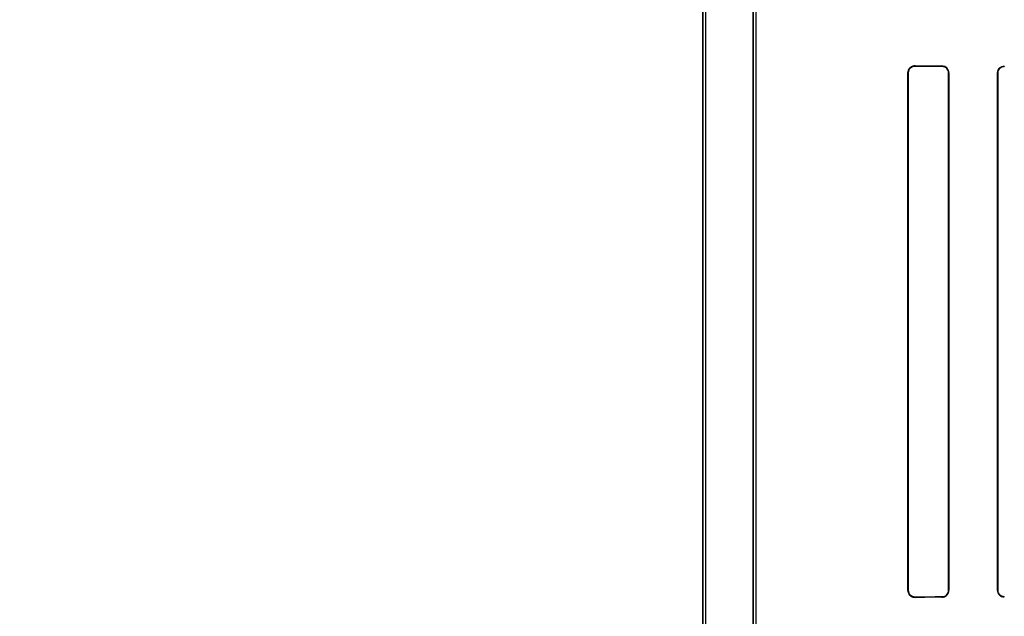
# Model space of a CAD drawing. Header units: millimetres. Extents: x 0 to 297, y 0 to 210.
# Tile 292 of 401: x 240.279 to 240.556, y 156.977 to 157.144. Entities that reach past the tile are written whole.
import ezdxf

# ---------------------------------------------------------------- set-up
doc = ezdxf.new("R2010")
doc.units = ezdxf.units.MM
doc.header["$LTSCALE"] = 16.335
doc.layers.get('0').update_dxf_attribs({"linetype": 'CONTINUOUS'})
for name, color, linetype in [('AXES_REF', 7, 'CONTINUOUS'), ('INTFCLR_1', 7, 'CONTINUOUS'), ('INTFCLR_72935', 7, 'CONTINUOUS')]:
    doc.layers.add(name, color=color, linetype=linetype)

msp = doc.modelspace()

# ---------------------------------------------------------------- linework, layer by layer
at = {"color": 7, "linetype": 'Continuous'}
for radius in [4.8479140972, 4.8475, 4.8164570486]:
    msp.add_circle((241.5069109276, 154.9564782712), radius, dxfattribs=at)
msp.add_arc((241.5069109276, 154.9564782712), 4.8, 278.2771290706, 261.7228709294, dxfattribs=at)
at = {"layer": 'AXES_REF', "color": 9, "linetype": 'Continuous'}
msp.add_circle((241.5069109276, 154.9564782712), 2.9642884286, dxfattribs=at)
at = {"layer": 'AXES_REF', "color": 7, "linetype": 'Continuous'}
msp.add_arc((241.5069109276, 154.9564782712), 4.91, 113.0826656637, 66.9173343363, dxfattribs=at)
at = {"layer": 'AXES_REF', "color": 9, "linetype": 'Continuous'}
msp.add_arc((241.5069109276, 154.9564782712), 4.4222561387, 94.4118118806, 85.5881881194, dxfattribs=at)
at = {"layer": 'INTFCLR_1', "color": 6, "linetype": 'Continuous'}
for p, q in [((240.4709951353, 156.7064711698), (240.4709951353, 158.0414711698)), ((240.4718767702, 156.7064711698), (240.4718767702, 158.0414795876)), ((240.4851135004, 157.5752664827), (240.4851135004, 156.9726758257)), ((240.4859951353, 156.9726758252), (240.4859951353, 157.5752665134)), ((240.5285193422, 157.1289711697), (240.5285193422, 156.9839711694)), ((240.528609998, 157.1289711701), (240.528609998, 156.9839711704)), ((240.5398846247, 156.9839711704), (240.5398846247, 157.1289711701)), ((240.5399666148, 156.9839711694), (240.5399666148, 157.1289711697)), ((240.55363277, 157.1289711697), (240.55363277, 156.9839711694)), ((240.5537085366, 157.1289711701), (240.5537085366, 156.9839711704))]:
    msp.add_line(p, q, dxfattribs=at)
at = {"layer": 'INTFCLR_1', "color": 7, "linetype": 'Continuous'}
for p, q in [((240.5305211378, 157.1308737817), (240.5299093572, 157.1307756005)), ((240.5548983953, 157.1307487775), (240.5555211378, 157.1308523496)), ((240.5299119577, 156.9821658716), (240.5305211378, 156.9820685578))]:
    msp.add_line(p, q, dxfattribs=at)
at = {"layer": 'INTFCLR_1', "color": 9, "linetype": 'Continuous'}
for p, q in [((240.5305211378, 157.1308737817), (240.5305211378, 157.1309624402)), ((240.5380211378, 157.1309256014), (240.5380211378, 157.1308421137)), ((240.5555211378, 157.1307776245), (240.5555211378, 157.1308523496)), ((240.5285193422, 157.1289711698), (240.5286099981, 157.1289711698)), ((240.5398846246, 157.1289711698), (240.5399666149, 157.1289711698)), ((240.5536327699, 157.1289711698), (240.5537085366, 157.1289711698)), ((240.5286099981, 156.9839711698), (240.5285193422, 156.9839711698)), ((240.5399666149, 156.9839711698), (240.5398846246, 156.9839711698)), ((240.5537085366, 156.9839711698), (240.5536327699, 156.9839711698)), ((240.5305211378, 156.9819798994), (240.5305211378, 156.9820685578)), ((240.5380211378, 156.9821002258), (240.5380211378, 156.9820167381)), ((240.5555211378, 156.9820899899), (240.5555211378, 156.982164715))]:
    msp.add_line(p, q, dxfattribs=at)
at = {"layer": 'INTFCLR_1', "color": 6, "linetype": 'Continuous'}
for centre, major_axis, start_param, end_param in [((240.7467711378, 157.1314711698), (0.2607760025, 0), -2.5485709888, -2.4989177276), ((240.7467711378, 157.1314711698), (0.2757760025, 0), -2.4721230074, -2.4294368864), ((240.7467711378, 156.9814711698), (0.2757760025, 0), 2.4294368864, 2.4721230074), ((240.7467711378, 156.9814711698), (0.2607760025, 0), 2.4989177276, 2.5485709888)]:
    msp.add_ellipse(centre, major_axis=major_axis, ratio=0.0034906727, start_param=start_param, end_param=end_param, dxfattribs=at)
for points, knots in [([(240.5305211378, 157.1309624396), (240.5300699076, 157.1309647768), (240.5290169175, 157.1306090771), (240.5285193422, 157.1295380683), (240.5285193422, 157.1289711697)], [0, 0, 0, 0, 0.4431988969, 1, 1, 1, 1]), ([(240.5399666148, 157.1289711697), (240.5399666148, 157.1294295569), (240.5395964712, 157.130458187), (240.5385567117, 157.1309231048), (240.5380211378, 157.1309256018)], [0, 0, 0, 0, 0.4611694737, 1, 1, 1, 1]), ([(240.5398846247, 157.1289711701), (240.5398846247, 157.1294246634), (240.5395136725, 157.1304124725), (240.538519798, 157.1308400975), (240.5380211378, 157.1308421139)], [0, 0, 0, 0, 0.4762796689, 1, 1, 1, 1]), ([(240.5555211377, 157.130777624), (240.5550525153, 157.1307791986), (240.5540875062, 157.1303875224), (240.5537085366, 157.129426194), (240.5537085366, 157.1289711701)], [0, 0, 0, 0, 0.507362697, 1, 1, 1, 1]), ([(240.5285193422, 156.9839711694), (240.5285193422, 156.9835210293), (240.5288794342, 156.9824701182), (240.5299531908, 156.9819769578), (240.5305211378, 156.9819798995)], [0, 0, 0, 0, 0.4421396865, 1, 1, 1, 1]), ([(240.5380211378, 156.9821002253), (240.5384672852, 156.9821020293), (240.5394522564, 156.9824685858), (240.5398846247, 156.9834653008), (240.5398846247, 156.9839711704)], [0, 0, 0, 0, 0.4686358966, 1, 1, 1, 1]), ([(240.5380211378, 156.9820167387), (240.5385023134, 156.982018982), (240.5395333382, 156.9824195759), (240.5399666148, 156.9834579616), (240.5399666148, 156.9839711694)], [0, 0, 0, 0, 0.4838961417, 1, 1, 1, 1]), ([(240.55363277, 156.9839711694), (240.55363277, 156.9835095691), (240.5540135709, 156.9825106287), (240.5550208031, 156.9820881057), (240.5555211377, 156.9820899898)], [0, 0, 0, 0, 0.4798646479, 1, 1, 1, 1]), ([(240.5537085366, 156.9839711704), (240.5537085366, 156.9835154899), (240.5540882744, 156.9825540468), (240.5550531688, 156.9821631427), (240.5555211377, 156.9821647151)], [0, 0, 0, 0, 0.4933464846, 1, 1, 1, 1])]:
    msp.add_open_spline(points, degree=3, knots=knots, dxfattribs=at)
at = {"layer": 'INTFCLR_1', "color": 7, "linetype": 'Continuous'}
for points, knots in [([(240.5305211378, 157.1308737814), (240.5300630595, 157.1308674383), (240.5290532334, 157.1305099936), (240.5286074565, 157.1294862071), (240.528609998, 157.1289711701)], [0, 0, 0, 0, 0.4707546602, 1, 1, 1, 1]), ([(240.5555211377, 157.1308523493), (240.5550286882, 157.1308491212), (240.5540242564, 157.1304438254), (240.5536295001, 157.1294407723), (240.55363277, 157.1289711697)], [0, 0, 0, 0, 0.5118733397, 1, 1, 1, 1]), ([(240.528609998, 156.9839711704), (240.5286098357, 156.9834603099), (240.5290470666, 156.9824364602), (240.5300588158, 156.9820763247), (240.5305211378, 156.9820685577)], [0, 0, 0, 0, 0.5249028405, 1, 1, 1, 1])]:
    msp.add_open_spline(points, degree=3, knots=knots, dxfattribs=at)
for points in [[(240.5299093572, 157.1307756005), (240.5294152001, 157.1306103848), (240.5287613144, 157.1302357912), (240.5287613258, 157.1297147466)], [(240.5536327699, 157.1289711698), (240.5536327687, 157.1294976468), (240.5537983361, 157.1302324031), (240.554295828, 157.1304046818)], [(240.5286099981, 156.9839711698), (240.5286099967, 156.9834339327), (240.5287829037, 156.9826807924), (240.5292926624, 156.9825111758)]]:
    msp.add_open_spline(points, degree=3, dxfattribs=at)
at = {"layer": 'INTFCLR_72935', "color": 6, "linetype": 'Continuous'}
for p, q in [((240.4709951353, 158.0414711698), (240.4709951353, 156.7064711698)), ((240.4718767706, 156.7064711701), (240.4718767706, 158.0414880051)), ((240.4851135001, 156.9703165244), (240.4851135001, 157.577625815)), ((240.4859951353, 156.9712116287), (240.4859951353, 157.5767307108)), ((240.5285193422, 156.9839711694), (240.5285193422, 157.1289711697)), ((240.5286099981, 156.9839711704), (240.5286099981, 157.1289711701)), ((240.5398846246, 157.1289711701), (240.5398846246, 156.9839711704)), ((240.5399666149, 157.1289711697), (240.5399666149, 156.9839711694)), ((240.5536327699, 156.9839711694), (240.5536327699, 157.1289711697)), ((240.5537085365, 156.9839711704), (240.5537085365, 157.1289711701))]:
    msp.add_line(p, q, dxfattribs=at)
at = {"layer": 'INTFCLR_72935', "color": 7, "linetype": 'Continuous'}
for p, q in [((240.5305211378, 157.1309624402), (240.5299013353, 157.1308669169)), ((240.5299119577, 157.1307764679), (240.5305211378, 157.1308737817)), ((240.5299002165, 156.9820757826), (240.5305211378, 156.9819798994)), ((240.5305211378, 156.9820685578), (240.5299093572, 156.982166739)), ((240.5548983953, 156.982193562), (240.5555211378, 156.9820899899))]:
    msp.add_line(p, q, dxfattribs=at)
at = {"layer": 'INTFCLR_72935', "color": 9, "linetype": 'Continuous'}
for p, q in [((240.5305211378, 157.1309624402), (240.5305211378, 157.1308737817)), ((240.5380211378, 157.1308421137), (240.5380211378, 157.1309256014)), ((240.5555211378, 157.1308523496), (240.5555211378, 157.1307776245)), ((240.5286099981, 157.1289711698), (240.5285193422, 157.1289711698)), ((240.5399666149, 157.1289711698), (240.5398846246, 157.1289711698)), ((240.5537085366, 157.1289711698), (240.5536327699, 157.1289711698)), ((240.5285193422, 156.9839711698), (240.5286099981, 156.9839711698)), ((240.5398846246, 156.9839711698), (240.5399666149, 156.9839711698)), ((240.5536327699, 156.9839711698), (240.5537085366, 156.9839711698)), ((240.5305211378, 156.9820685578), (240.5305211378, 156.9819798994)), ((240.5380211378, 156.9820167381), (240.5380211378, 156.9821002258)), ((240.5555211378, 156.982164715), (240.5555211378, 156.9820899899))]:
    msp.add_line(p, q, dxfattribs=at)
at = {"layer": 'INTFCLR_72935', "color": 6, "linetype": 'Continuous'}
for centre, major_axis, start_param, end_param in [((240.7467711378, 157.1314711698), (0.2607760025, 0), -2.5485709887, -2.4989177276), ((240.7467711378, 157.1314711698), (0.2757760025, 0), -2.4721230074, -2.4294368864), ((240.7467711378, 156.9814711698), (0.2757760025, 0), 2.4294368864, 2.4721230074), ((240.7467711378, 156.9814711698), (0.2607760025, 0), 2.4989177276, 2.5485709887)]:
    msp.add_ellipse(centre, major_axis=major_axis, ratio=0.0034906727, start_param=start_param, end_param=end_param, dxfattribs=at)
at = {"layer": 'INTFCLR_72935', "color": 7, "linetype": 'Continuous'}
for points, knots in [([(240.5285193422, 157.1289711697), (240.5285193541, 157.1294601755), (240.528922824, 157.1305231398), (240.5299910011, 157.130955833), (240.5305211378, 157.1309624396)], [0, 0, 0, 0, 0.4798014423, 1, 1, 1, 1]), ([(240.5286099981, 157.1289711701), (240.5286098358, 157.1294820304), (240.5290470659, 157.1305058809), (240.5300588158, 157.1308660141), (240.5305211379, 157.1308737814)], [0, 0, 0, 0, 0.5249027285, 1, 1, 1, 1]), ([(240.5305211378, 156.9819798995), (240.5299972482, 156.9819857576), (240.5289311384, 156.9824119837), (240.5285174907, 156.9834758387), (240.5285193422, 156.9839711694)], [0, 0, 0, 0, 0.5140240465, 1, 1, 1, 1]), ([(240.5305211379, 156.9820685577), (240.5300630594, 156.9820749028), (240.5290532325, 156.9824323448), (240.5286074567, 156.9834561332), (240.5286099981, 156.9839711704)], [0, 0, 0, 0, 0.4707546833, 1, 1, 1, 1]), ([(240.5555211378, 156.9820899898), (240.5550286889, 156.982093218), (240.5540242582, 156.9824985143), (240.5536294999, 156.9835015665), (240.5536327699, 156.9839711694)], [0, 0, 0, 0, 0.5118729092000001, 1, 1, 1, 1])]:
    msp.add_open_spline(points, degree=3, knots=knots, dxfattribs=at)
for points in [[(240.5286099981, 157.1289711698), (240.5286099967, 157.1295084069), (240.5287829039, 157.1302615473), (240.5292926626, 157.130431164)], [(240.5299013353, 157.1308669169), (240.5294291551, 157.1307151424), (240.5287574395, 157.1304113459), (240.5287574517, 157.1299153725)], [(240.5285193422, 156.9839711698), (240.5285193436, 156.9834705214), (240.5286092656, 156.9827336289), (240.5290858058, 156.9825801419)], [(240.5536327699, 156.9839711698), (240.5536327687, 156.9834446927), (240.5537983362, 156.9827099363), (240.5542958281, 156.9825376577)], [(240.5299093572, 156.982166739), (240.5294152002, 156.9823319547), (240.5287613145, 156.9827065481), (240.5287613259, 156.9832275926)]]:
    msp.add_open_spline(points, degree=3, dxfattribs=at)
at = {"layer": 'INTFCLR_72935', "color": 6, "linetype": 'Continuous'}
for points, knots in [([(240.5399666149, 157.1289711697), (240.5399666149, 157.1294910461), (240.539525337, 157.1305304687), (240.5384955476, 157.1309233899), (240.5380211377, 157.1309256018)], [0, 0, 0, 0, 0.522861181, 1, 1, 1, 1]), ([(240.5380211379, 157.1308421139), (240.5385195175, 157.1308400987), (240.5395133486, 157.1304128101), (240.5398846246, 157.1294249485), (240.5398846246, 157.1289711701)], [0, 0, 0, 0, 0.5234231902, 1, 1, 1, 1]), ([(240.5536327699, 157.1289711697), (240.5536327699, 157.12943277), (240.5540135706, 157.1304317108), (240.5550208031, 157.1308542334), (240.5555211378, 157.1308523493)], [0, 0, 0, 0, 0.4798646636, 1, 1, 1, 1]), ([(240.5537085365, 157.1289711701), (240.5537085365, 157.1294304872), (240.5540928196, 157.1303923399), (240.5550568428, 157.1307791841), (240.5555211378, 157.130777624)], [0, 0, 0, 0, 0.4973037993, 1, 1, 1, 1]), ([(240.5398846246, 156.9839711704), (240.5398846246, 156.983517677), (240.5395136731, 156.9825298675), (240.5385197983, 156.9821022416), (240.5380211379, 156.9821002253)], [0, 0, 0, 0, 0.4762796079, 1, 1, 1, 1]), ([(240.5380211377, 156.9820167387), (240.5384906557, 156.9820189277), (240.5395195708, 156.9824062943), (240.5399666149, 156.9834464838), (240.5399666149, 156.9839711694)], [0, 0, 0, 0, 0.4722580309, 1, 1, 1, 1]), ([(240.5555211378, 156.9821647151), (240.5550491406, 156.9821631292), (240.5540837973, 156.9825591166), (240.5537085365, 156.9835195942), (240.5537085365, 156.9839711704)], [0, 0, 0, 0, 0.5110568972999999, 1, 1, 1, 1])]:
    msp.add_open_spline(points, degree=3, knots=knots, dxfattribs=at)

doc.saveas('drawing.dxf')
